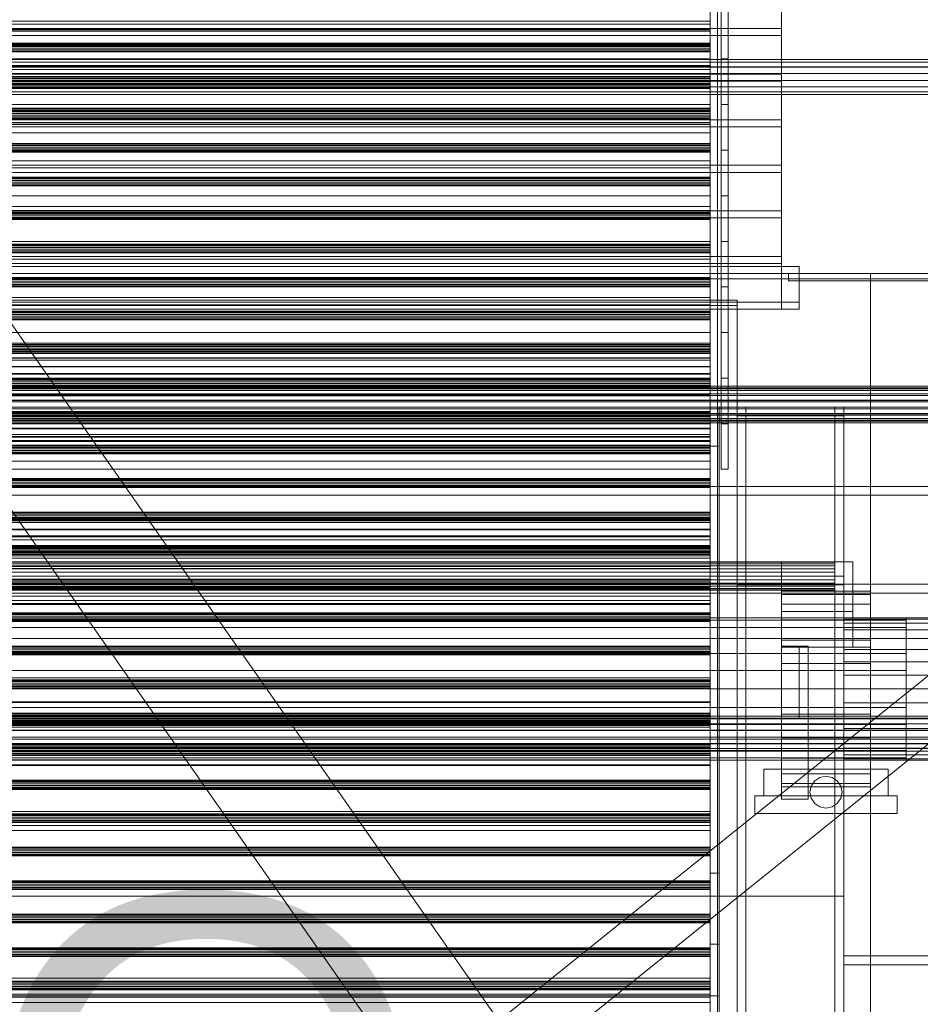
# Model space of a CAD drawing. Header units: millimetres. Extents: x -2233 to 65662, y -50530 to 6847.
# Tile 299 of 656: x 862 to 1368, y -33411 to -32857. Entities that reach past the tile are written whole.
import ezdxf

# ---------------------------------------------------------------- set-up
doc = ezdxf.new("R2010")
doc.units = ezdxf.units.MM
for name, color, linetype, lineweight in [('COTAS_O', 1, 'Continuous', 0), ('frontal_C02', 7, 'Continuous', 0), ('frontal_C03', 7, 'Continuous', 0), ('frontal_C03-dry', 7, 'Continuous', 0), ('frontal_secador', 7, 'Continuous', 0), ('frontal_tolva', 7, 'Continuous', 0)]:
    doc.layers.add(name, color=color, linetype=linetype, lineweight=lineweight)
doc.dimstyles.new('R19_100', dxfattribs={"dimtxt": 250, "dimasz": 150, "dimexe": 150, "dimexo": 80, "dimgap": 100, "dimtad": 1, "dimtih": 1, "dimtoh": 1, "dimdsep": 46, "dimcen": 0.09, "dimadec": 0, "dimazin": 0, "dimtfac": 1, "dimtdec": 4, "dimtofl": 0, "dimtmove": 0, "dimatfit": 3, "dimfxl": 1, "dimtolj": 1, "dimtzin": 0, "dimarcsym": 0})

# ---------------------------------------------------------------- blocks, each defined once
blk = doc.blocks.new('DIM_R32_39')
at = {"layer": 'COTAS_O'}
for p, q in [((-1725, -33700), (-1575, -33655)), ((1725, -33700), (1575, -33655)), ((-1725, -34400), (-1725, -33700)), ((-1725, -33700), (1725, -33700)), ((-1725, -33700), (-1575, -33745)), ((1725, -33700), (1575, -33745)), ((1725, -34400), (1725, -33700))]:
    blk.add_line(p, q, dxfattribs=at)
blk.add_text('3450 O', height=250, dxfattribs=at).set_placement((0, -33600))

msp = doc.modelspace()

# ---------------------------------------------------------------- linework, layer by layer
at = {"layer": 'frontal_C02'}
for p, q in [((2130, -33119.613), (-2130, -33119.613)), ((2130, -33124.613), (-2130, -33124.613)), ((2130, -33174.613), (-2130, -33174.613)), ((2130, -33179.613), (-2130, -33179.613))]:
    msp.add_line(p, q, dxfattribs=at)
at = {"layer": 'frontal_C03'}
for p, q in [((1250, -35045.965), (1250, -32465.157)), ((1254, -32465.157), (1254, -35045.965)), ((1250, -32565.332), (1250, -35146.139)), ((1254, -35146.139), (1254, -32565.332)), ((1250, -32858.065), (-1250, -32858.065)), ((1250, -32858.151), (-1250, -32858.151)), ((1250, -32862.764), (1250, -32858.065)), ((1250, -32858.065), (1250, -32858.151)), ((1250, -32858.151), (1250, -32863.008)), ((1250, -32862.764), (-1250, -32862.764)), ((1250, -32863.008), (-1250, -32863.008)), ((1250, -32871.531), (1250, -32862.764)), ((1250, -32863.008), (1250, -32871.897)), ((1250, -32870.434), (-1250, -32870.434)), ((1250, -32870.82), (-1250, -32870.82)), ((1250, -32871.486), (-1250, -32871.486)), ((1250, -32871.531), (-1250, -32871.531)), ((1250, -32871.897), (-1250, -32871.897)), ((-1250, -32872.419), (1250, -32872.419)), ((1250, -32873.36), (-1250, -32873.36)), ((1250, -32874.293), (-1250, -32874.293)), ((1250, -32874.959), (-1250, -32874.959)), ((1250, -32875.345), (-1250, -32875.345)), ((1250, -32871.486), (1250, -32870.434)), ((1250, -32870.434), (1250, -32870.82)), ((1250, -32870.82), (1250, -32872.419)), ((1250, -32873.36), (1250, -32871.486)), ((1250, -32883.034), (1250, -32871.531)), ((1250, -32871.897), (1250, -32883.465)), ((1250, -32872.419), (1250, -32874.293)), ((1250, -32874.959), (1250, -32873.36)), ((1250, -32874.293), (1250, -32875.345)), ((1250, -32875.345), (1250, -32874.959)), ((1496, -32879.671), (-1496, -32879.671)), ((1496, -32879.698), (-1496, -32879.698)), ((1496, -32881.139), (-1496, -32881.139)), ((1496, -32881.216), (-1496, -32881.216)), ((1496, -32883.879), (-1496, -32883.879)), ((1496, -32883.994), (-1496, -32883.994)), ((1250, -32883.034), (-1250, -32883.034)), ((-1250, -32883.465), (1250, -32883.465)), ((1250, -32895.519), (1250, -32883.034)), ((1250, -32883.465), (1250, -32895.951)), ((1496, -32887.474), (-1496, -32887.474)), ((-1496, -32887.609), (1496, -32887.609)), ((1496, -32891.376), (-1496, -32891.376)), ((1496, -32891.511), (-1496, -32891.511)), ((1250, -32889.268), (-1250, -32889.268)), ((1250, -32889.654), (-1250, -32889.654)), ((1250, -32890.32), (-1250, -32890.32)), ((-1250, -32891.253), (1250, -32891.253)), ((1250, -32892.194), (-1250, -32892.194)), ((1250, -32890.32), (1250, -32889.268)), ((1250, -32889.268), (1250, -32889.654)), ((1250, -32889.654), (1250, -32891.253)), ((1250, -32892.194), (1250, -32890.32)), ((1250, -32891.253), (1250, -32893.127)), ((1250, -32893.792), (1250, -32892.194)), ((1496, -32894.991), (-1496, -32894.991)), ((1496, -32895.105), (-1496, -32895.105)), ((1496, -32897.768), (-1496, -32897.768)), ((1250, -32893.127), (-1250, -32893.127)), ((1250, -32893.792), (-1250, -32893.792)), ((1250, -32894.179), (-1250, -32894.179)), ((1250, -32895.519), (-1250, -32895.519)), ((1250, -32895.951), (-1250, -32895.951)), ((1250, -32893.127), (1250, -32894.179)), ((1250, -32894.179), (1250, -32893.792)), ((1250, -32907.087), (1250, -32895.519)), ((1250, -32895.951), (1250, -32907.453)), ((1496, -32897.845), (-1496, -32897.845)), ((1496, -32899.286), (-1496, -32899.286)), ((1496, -32899.313), (-1496, -32899.313)), ((1250, -32907.087), (-1250, -32907.087)), ((1250, -32907.453), (-1250, -32907.453)), ((1250, -32908.102), (-1250, -32908.102)), ((1250, -32908.488), (-1250, -32908.488)), ((1250, -32915.976), (1250, -32907.087)), ((1250, -32907.453), (1250, -32916.221)), ((1250, -32909.154), (1250, -32908.102)), ((1250, -32908.102), (1250, -32908.488)), ((1250, -32908.488), (1250, -32910.086)), ((1250, -32909.154), (-1250, -32909.154)), ((-1250, -32910.086), (1250, -32910.086)), ((1250, -32911.028), (-1250, -32911.028)), ((1250, -32911.96), (-1250, -32911.96)), ((1250, -32912.626), (-1250, -32912.626)), ((1250, -32913.013), (-1250, -32913.013)), ((1250, -32911.028), (1250, -32909.154)), ((1250, -32910.086), (1250, -32911.96)), ((1250, -32912.626), (1250, -32911.028)), ((1250, -32911.96), (1250, -32913.013)), ((1250, -32913.013), (1250, -32912.626)), ((1250, -32915.976), (-1250, -32915.976)), ((1250, -32916.221), (-1250, -32916.221)), ((1250, -32920.834), (1250, -32915.976)), ((1250, -32916.221), (1250, -32920.92)), ((1250, -32920.834), (-1250, -32920.834)), ((1250, -32920.92), (-1250, -32920.92)), ((1250, -32920.92), (1250, -32920.834)), ((1250, -32926.936), (-1250, -32926.936)), ((1250, -32927.322), (-1250, -32927.322)), ((1250, -32927.988), (-1250, -32927.988)), ((-1250, -32928.92), (1250, -32928.92)), ((1250, -32929.862), (-1250, -32929.862)), ((1250, -32930.794), (-1250, -32930.794)), ((1250, -32927.988), (1250, -32926.936)), ((1250, -32926.936), (1250, -32927.322)), ((1250, -32927.322), (1250, -32928.92)), ((1250, -32929.862), (1250, -32927.988)), ((1250, -32928.92), (1250, -32930.794)), ((1250, -32931.46), (1250, -32929.862)), ((1250, -32930.794), (1250, -32931.846)), ((1250, -32931.46), (-1250, -32931.46)), ((1250, -32931.846), (-1250, -32931.846)), ((1250, -32931.846), (1250, -32931.46)), ((1250, -32945.77), (-1250, -32945.77)), ((1250, -32946.156), (-1250, -32946.156)), ((1250, -32946.822), (-1250, -32946.822)), ((1250, -32946.822), (1250, -32945.77)), ((1250, -32945.77), (1250, -32946.156)), ((1250, -32946.156), (1250, -32947.754)), ((1250, -32948.696), (1250, -32946.822)), ((-1250, -32947.754), (1250, -32947.754)), ((1250, -32948.696), (-1250, -32948.696)), ((1250, -32949.628), (-1250, -32949.628)), ((1250, -32950.294), (-1250, -32950.294)), ((1250, -32950.68), (-1250, -32950.68)), ((1250, -32947.754), (1250, -32949.628)), ((1250, -32950.294), (1250, -32948.696)), ((1250, -32949.628), (1250, -32950.68)), ((1250, -32950.68), (1250, -32950.294)), ((1250, -32964.604), (-1250, -32964.604)), ((1250, -32964.99), (-1250, -32964.99)), ((1250, -32965.656), (-1250, -32965.656)), ((-1250, -32966.588), (1250, -32966.588)), ((1250, -32967.53), (-1250, -32967.53)), ((1250, -32968.462), (-1250, -32968.462)), ((1250, -32969.128), (-1250, -32969.128)), ((1250, -32969.514), (-1250, -32969.514)), ((1250, -32965.656), (1250, -32964.604)), ((1250, -32964.604), (1250, -32964.99)), ((1250, -32964.99), (1250, -32966.588)), ((1250, -32967.53), (1250, -32965.656)), ((1250, -32966.588), (1250, -32968.462)), ((1250, -32969.128), (1250, -32967.53)), ((1250, -32968.462), (1250, -32969.514)), ((1250, -32969.514), (1250, -32969.128)), ((1250, -32983.438), (-1250, -32983.438)), ((1250, -32983.824), (-1250, -32983.824)), ((1250, -32984.49), (-1250, -32984.49)), ((-1250, -32985.422), (1250, -32985.422)), ((1250, -32984.49), (1250, -32983.438)), ((1250, -32983.438), (1250, -32983.824)), ((1250, -32983.824), (1250, -32985.422)), ((1250, -32986.364), (1250, -32984.49)), ((1250, -32985.422), (1250, -32987.296)), ((1250, -32986.364), (-1250, -32986.364)), ((1250, -32987.296), (-1250, -32987.296)), ((1250, -32987.962), (-1250, -32987.962)), ((1250, -32988.348), (-1250, -32988.348)), ((1250, -32987.962), (1250, -32986.364)), ((1250, -32987.296), (1250, -32988.348)), ((1250, -32988.348), (1250, -32987.962)), ((1250, -33002.271), (-1250, -33002.271)), ((1250, -33002.658), (-1250, -33002.658)), ((1250, -33003.324), (1250, -33002.271)), ((1250, -33002.271), (1250, -33002.658)), ((1250, -33002.658), (1250, -33004.256)), ((1250, -33003.324), (-1250, -33003.324)), ((-1250, -33004.256), (1250, -33004.256)), ((1250, -33005.198), (-1250, -33005.198)), ((1250, -33006.13), (-1250, -33006.13)), ((1250, -33006.796), (-1250, -33006.796)), ((1250, -33007.182), (-1250, -33007.182)), ((1250, -33005.198), (1250, -33003.324)), ((1250, -33004.256), (1250, -33006.13)), ((1250, -33006.796), (1250, -33005.198)), ((1250, -33006.13), (1250, -33007.182)), ((1250, -33007.182), (1250, -33006.796)), ((1250, -33021.105), (-1250, -33021.105)), ((1250, -33021.492), (-1250, -33021.492)), ((1250, -33022.157), (-1250, -33022.157)), ((-1250, -33023.09), (1250, -33023.09)), ((1250, -33024.031), (-1250, -33024.031)), ((1250, -33024.964), (-1250, -33024.964)), ((1250, -33022.157), (1250, -33021.105)), ((1250, -33021.105), (1250, -33021.492)), ((1250, -33021.492), (1250, -33023.09)), ((1250, -33024.031), (1250, -33022.157)), ((1250, -33023.09), (1250, -33024.964)), ((1250, -33025.63), (1250, -33024.031)), ((1250, -33024.964), (1250, -33026.016)), ((1250, -33025.63), (-1250, -33025.63)), ((1250, -33026.016), (-1250, -33026.016)), ((1250, -33026.016), (1250, -33025.63)), ((1250, -33039.939), (-1250, -33039.939)), ((1250, -33040.325), (-1250, -33040.325)), ((1250, -33040.991), (-1250, -33040.991)), ((1250, -33040.991), (1250, -33039.939)), ((1250, -33039.939), (1250, -33040.325)), ((1250, -33040.325), (1250, -33041.924)), ((1250, -33042.865), (1250, -33040.991)), ((-1250, -33041.924), (1250, -33041.924)), ((1250, -33042.637), (-1250, -33042.637)), ((1250, -33042.723), (-1250, -33042.723)), ((1250, -33042.865), (-1250, -33042.865)), ((1250, -33043.798), (-1250, -33043.798)), ((1250, -33044.464), (-1250, -33044.464)), ((1250, -33044.85), (-1250, -33044.85)), ((1250, -33041.924), (1250, -33043.798)), ((1250, -33047.336), (1250, -33042.637)), ((1250, -33042.637), (1250, -33042.723)), ((1250, -33042.723), (1250, -33047.58)), ((1250, -33044.464), (1250, -33042.865)), ((1250, -33043.798), (1250, -33044.85)), ((1250, -33044.85), (1250, -33044.464)), ((1250, -33047.336), (-1250, -33047.336)), ((1250, -33047.58), (-1250, -33047.58)), ((1250, -33048.593), (-1250, -33048.593)), ((1250, -33048.66), (-1250, -33048.66)), ((1250, -33052.264), (-1250, -33052.264)), ((1250, -33052.455), (-1250, -33052.455)), ((1250, -33056.103), (1250, -33047.336)), ((1250, -33047.58), (1250, -33056.469)), ((1250, -33052.264), (1250, -33048.593)), ((1250, -33048.593), (1250, -33048.66)), ((1250, -33048.66), (1250, -33052.455)), ((1250, -33059.114), (1250, -33052.264)), ((1250, -33052.455), (1250, -33059.4)), ((1250, -33056.103), (-1250, -33056.103)), ((1250, -33056.469), (-1250, -33056.469)), ((1250, -33067.606), (1250, -33056.103)), ((1250, -33056.469), (1250, -33068.037)), ((1496, -33063.325), (-1496, -33063.325)), ((1496, -33063.351), (-1496, -33063.351)), ((1250, -33058.773), (-1250, -33058.773)), ((1250, -33059.114), (-1250, -33059.114)), ((1250, -33059.159), (-1250, -33059.159)), ((1250, -33059.4), (-1250, -33059.4)), ((1250, -33059.825), (-1250, -33059.825)), ((-1250, -33060.758), (1250, -33060.758)), ((1250, -33061.699), (-1250, -33061.699)), ((1250, -33062.632), (-1250, -33062.632)), ((1250, -33063.297), (-1250, -33063.297)), ((1250, -33063.684), (-1250, -33063.684)), ((1250, -33059.825), (1250, -33058.773)), ((1250, -33058.773), (1250, -33059.159)), ((1250, -33068.1), (1250, -33059.114)), ((1250, -33059.159), (1250, -33060.758)), ((1250, -33059.4), (1250, -33068.437)), ((1250, -33061.699), (1250, -33059.825)), ((1250, -33060.758), (1250, -33062.632)), ((1250, -33063.297), (1250, -33061.699)), ((1250, -33062.632), (1250, -33063.684)), ((1250, -33063.684), (1250, -33063.297)), ((1496, -33064.243), (-1496, -33064.243)), ((1496, -33064.27), (-1496, -33064.27)), ((1496, -33064.793), (-1496, -33064.793)), ((1496, -33064.869), (-1496, -33064.869)), ((1496, -33065.712), (-1496, -33065.712)), ((1496, -33065.788), (-1496, -33065.788)), ((1496, -33067.533), (-1496, -33067.533)), ((1496, -33067.647), (-1496, -33067.647)), ((1496, -33068.452), (-1496, -33068.452)), ((1496, -33068.566), (-1496, -33068.566)), ((1250, -33067.606), (-1250, -33067.606)), ((-1250, -33068.037), (1250, -33068.037)), ((1250, -33068.1), (-1250, -33068.1)), ((-1250, -33068.437), (1250, -33068.437)), ((1250, -33080.091), (1250, -33067.606)), ((1250, -33068.037), (1250, -33080.523)), ((1250, -33077.854), (1250, -33068.1)), ((1250, -33068.437), (1250, -33078.191)), ((1496, -33071.127), (-1496, -33071.127)), ((-1496, -33071.262), (1496, -33071.262)), ((1496, -33072.046), (-1496, -33072.046)), ((-1496, -33072.181), (1496, -33072.181)), ((1496, -33075.029), (-1496, -33075.029)), ((1496, -33075.164), (-1496, -33075.164)), ((1496, -33075.948), (-1496, -33075.948)), ((1496, -33076.083), (-1496, -33076.083)), ((1496, -33078.644), (-1496, -33078.644)), ((1496, -33078.758), (-1496, -33078.758)), ((1496, -33079.563), (-1496, -33079.563)), ((1496, -33079.677), (-1496, -33079.677)), ((1250, -33077.607), (-1250, -33077.607)), ((1250, -33077.854), (-1250, -33077.854)), ((1250, -33077.993), (-1250, -33077.993)), ((1250, -33078.191), (-1250, -33078.191)), ((1250, -33078.659), (-1250, -33078.659)), ((-1250, -33079.591), (1250, -33079.591)), ((1250, -33080.091), (-1250, -33080.091)), ((1250, -33078.659), (1250, -33077.607)), ((1250, -33077.607), (1250, -33077.993)), ((1250, -33086.892), (1250, -33077.854)), ((1250, -33077.993), (1250, -33079.591)), ((1250, -33078.191), (1250, -33087.178)), ((1250, -33080.533), (1250, -33078.659)), ((1250, -33079.591), (1250, -33081.465)), ((1250, -33091.659), (1250, -33080.091)), ((1496, -33081.422), (-1496, -33081.422)), ((1496, -33081.498), (-1496, -33081.498)), ((1496, -33082.341), (-1496, -33082.341)), ((1496, -33082.417), (-1496, -33082.417)), ((1496, -33082.94), (-1496, -33082.94)), ((1496, -33082.967), (-1496, -33082.967)), ((1496, -33083.858), (-1496, -33083.858)), ((1496, -33083.885), (-1496, -33083.885)), ((1250, -33080.523), (-1250, -33080.523)), ((1250, -33080.533), (-1250, -33080.533)), ((1250, -33081.465), (-1250, -33081.465)), ((1250, -33082.131), (-1250, -33082.131)), ((1250, -33082.518), (-1250, -33082.518)), ((1250, -33080.523), (1250, -33092.025)), ((1250, -33082.131), (1250, -33080.533)), ((1250, -33081.465), (1250, -33082.518)), ((1250, -33082.518), (1250, -33082.131)), ((1250, -33086.892), (-1250, -33086.892)), ((1250, -33087.178), (-1250, -33087.178)), ((1250, -33093.836), (1250, -33086.892)), ((1250, -33087.178), (1250, -33094.027)), ((1250, -33091.659), (-1250, -33091.659)), ((1250, -33092.025), (-1250, -33092.025)), ((1250, -33093.836), (-1250, -33093.836)), ((1250, -33094.027), (-1250, -33094.027)), ((1250, -33096.441), (-1250, -33096.441)), ((1250, -33096.827), (-1250, -33096.827)), ((1250, -33100.548), (1250, -33091.659)), ((1250, -33092.025), (1250, -33100.793)), ((1250, -33097.631), (1250, -33093.836)), ((1250, -33094.027), (1250, -33097.698)), ((1250, -33097.493), (1250, -33096.441)), ((1250, -33096.441), (1250, -33096.827)), ((1250, -33096.827), (1250, -33098.425)), ((1250, -33097.493), (-1250, -33097.493)), ((1250, -33097.631), (-1250, -33097.631)), ((1250, -33097.698), (-1250, -33097.698)), ((-1250, -33098.425), (1250, -33098.425)), ((1250, -33099.367), (-1250, -33099.367)), ((1250, -33100.299), (-1250, -33100.299)), ((1250, -33100.548), (-1250, -33100.548)), ((1250, -33100.793), (-1250, -33100.793)), ((1250, -33100.965), (-1250, -33100.965)), ((1250, -33101.351), (-1250, -33101.351)), ((1250, -33099.367), (1250, -33097.493)), ((1250, -33097.698), (1250, -33097.631)), ((1250, -33098.425), (1250, -33100.299)), ((1250, -33100.965), (1250, -33099.367)), ((1250, -33100.299), (1250, -33101.351)), ((1250, -33105.406), (1250, -33100.548)), ((1250, -33100.793), (1250, -33105.492)), ((1250, -33101.351), (1250, -33100.965)), ((1250, -33105.406), (-1250, -33105.406)), ((1250, -33105.492), (-1250, -33105.492)), ((1250, -33105.492), (1250, -33105.406)), ((1250, -33115.275), (-1250, -33115.275)), ((1250, -33115.661), (-1250, -33115.661)), ((1250, -33116.327), (-1250, -33116.327)), ((-1250, -33117.259), (1250, -33117.259)), ((1250, -33118.201), (-1250, -33118.201)), ((1250, -33119.133), (-1250, -33119.133)), ((1250, -33116.327), (1250, -33115.275)), ((1250, -33115.275), (1250, -33115.661)), ((1250, -33115.661), (1250, -33117.259)), ((1250, -33118.201), (1250, -33116.327)), ((1250, -33117.259), (1250, -33119.133)), ((1250, -33119.799), (1250, -33118.201)), ((1250, -33119.133), (1250, -33120.185)), ((1250, -33119.799), (-1250, -33119.799)), ((1250, -33120.185), (-1250, -33120.185)), ((1250, -33120.185), (1250, -33119.799)), ((1250, -33134.109), (-1250, -33134.109)), ((1250, -33134.495), (-1250, -33134.495)), ((1250, -33135.161), (-1250, -33135.161)), ((1250, -33135.161), (1250, -33134.109)), ((1250, -33134.109), (1250, -33134.495)), ((1250, -33134.495), (1250, -33136.093)), ((1250, -33137.035), (1250, -33135.161)), ((-1250, -33136.093), (1250, -33136.093)), ((1250, -33137.035), (-1250, -33137.035)), ((1250, -33137.967), (-1250, -33137.967)), ((1250, -33138.633), (-1250, -33138.633)), ((1250, -33139.019), (-1250, -33139.019)), ((1250, -33136.093), (1250, -33137.967)), ((1250, -33138.633), (1250, -33137.035)), ((1250, -33137.967), (1250, -33139.019)), ((1250, -33139.019), (1250, -33138.633)), ((1250, -33152.943), (-1250, -33152.943)), ((1250, -33153.329), (-1250, -33153.329)), ((1250, -33153.995), (-1250, -33153.995)), ((-1250, -33154.927), (1250, -33154.927)), ((1250, -33155.869), (-1250, -33155.869)), ((1250, -33156.801), (-1250, -33156.801)), ((1250, -33157.467), (-1250, -33157.467)), ((1250, -33157.853), (-1250, -33157.853)), ((1250, -33153.995), (1250, -33152.943)), ((1250, -33152.943), (1250, -33153.329)), ((1250, -33153.329), (1250, -33154.927)), ((1250, -33155.869), (1250, -33153.995)), ((1250, -33154.927), (1250, -33156.801)), ((1250, -33157.467), (1250, -33155.869)), ((1250, -33156.801), (1250, -33157.853)), ((1250, -33157.853), (1250, -33157.467)), ((1250, -33171.776), (-1250, -33171.776)), ((1250, -33172.163), (-1250, -33172.163)), ((1250, -33172.828), (-1250, -33172.828)), ((-1250, -33173.761), (1250, -33173.761)), ((1250, -33172.828), (1250, -33171.776)), ((1250, -33171.776), (1250, -33172.163)), ((1250, -33172.163), (1250, -33173.761)), ((1250, -33174.703), (1250, -33172.828)), ((1250, -33173.761), (1250, -33175.635)), ((1250, -33174.703), (-1250, -33174.703)), ((1250, -33175.635), (-1250, -33175.635)), ((1250, -33176.301), (-1250, -33176.301)), ((1250, -33176.687), (-1250, -33176.687)), ((1250, -33176.301), (1250, -33174.703)), ((1250, -33175.635), (1250, -33176.687)), ((1250, -33176.687), (1250, -33176.301)), ((1250, -33190.61), (-1250, -33190.61)), ((1250, -33190.996), (-1250, -33190.996)), ((1250, -33191.662), (1250, -33190.61)), ((1250, -33190.61), (1250, -33190.996)), ((1250, -33190.996), (1250, -33192.595)), ((1250, -33191.662), (-1250, -33191.662)), ((-1250, -33192.595), (1250, -33192.595)), ((1250, -33193.536), (-1250, -33193.536)), ((1250, -33194.469), (-1250, -33194.469)), ((1250, -33195.135), (-1250, -33195.135)), ((1250, -33195.521), (-1250, -33195.521)), ((1250, -33193.536), (1250, -33191.662)), ((1250, -33192.595), (1250, -33194.469)), ((1250, -33195.135), (1250, -33193.536)), ((1250, -33194.469), (1250, -33195.521)), ((1250, -33195.521), (1250, -33195.135)), ((-1424.399, -35474.583), (1405.601, -33199.271)), ((1250, -33209.444), (-1250, -33209.444)), ((1250, -33209.83), (-1250, -33209.83)), ((1250, -33210.496), (-1250, -33210.496)), ((-1250, -33211.429), (1250, -33211.429)), ((1250, -33212.37), (-1250, -33212.37)), ((1250, -33210.496), (1250, -33209.444)), ((1250, -33209.444), (1250, -33209.83)), ((1250, -33209.83), (1250, -33211.429)), ((1250, -33212.37), (1250, -33210.496)), ((1250, -33211.429), (1250, -33213.303)), ((1250, -33213.969), (1250, -33212.37)), ((1250, -33213.303), (-1250, -33213.303)), ((1250, -33213.969), (-1250, -33213.969)), ((1250, -33214.355), (-1250, -33214.355)), ((1250, -33213.303), (1250, -33214.355)), ((1250, -33214.355), (1250, -33213.969)), ((-1405.601, -35497.963), (1424.399, -33222.651)), ((1250, -33227.209), (-1250, -33227.209)), ((1250, -33227.295), (-1250, -33227.295)), ((1250, -33228.278), (-1250, -33228.278)), ((1250, -33228.664), (-1250, -33228.664)), ((1250, -33229.33), (-1250, -33229.33)), ((1250, -33231.908), (1250, -33227.209)), ((1250, -33227.209), (1250, -33227.295)), ((1250, -33227.295), (1250, -33232.152)), ((1250, -33229.33), (1250, -33228.278)), ((1250, -33228.278), (1250, -33228.664)), ((1250, -33228.664), (1250, -33230.262)), ((1250, -33231.204), (1250, -33229.33)), ((-1250, -33230.262), (1250, -33230.262)), ((1250, -33231.204), (-1250, -33231.204)), ((1250, -33231.908), (-1250, -33231.908)), ((1250, -33232.137), (-1250, -33232.137)), ((1250, -33232.152), (-1250, -33232.152)), ((1250, -33232.802), (-1250, -33232.802)), ((1250, -33233.189), (-1250, -33233.189)), ((1250, -33230.262), (1250, -33232.137)), ((1250, -33232.802), (1250, -33231.204)), ((1250, -33240.675), (1250, -33231.908)), ((1250, -33232.137), (1250, -33233.189)), ((1250, -33232.152), (1250, -33241.042)), ((1250, -33233.189), (1250, -33232.802)), ((1250, -33240.675), (-1250, -33240.675)), ((1250, -33252.178), (1250, -33240.675)), ((1250, -33241.042), (-1250, -33241.042)), ((1250, -33241.042), (1250, -33252.61)), ((1496, -33248.815), (-1496, -33248.815)), ((1496, -33248.842), (-1496, -33248.842)), ((1496, -33250.284), (-1496, -33250.284)), ((1496, -33250.36), (-1496, -33250.36)), ((1250, -33247.112), (-1250, -33247.112)), ((1250, -33247.498), (-1250, -33247.498)), ((1250, -33248.164), (-1250, -33248.164)), ((-1250, -33249.096), (1250, -33249.096)), ((1250, -33250.038), (-1250, -33250.038)), ((1250, -33250.97), (-1250, -33250.97)), ((1250, -33251.636), (-1250, -33251.636)), ((1250, -33248.164), (1250, -33247.112)), ((1250, -33247.112), (1250, -33247.498)), ((1250, -33247.498), (1250, -33249.096)), ((1250, -33250.038), (1250, -33248.164)), ((1250, -33249.096), (1250, -33250.97)), ((1250, -33251.636), (1250, -33250.038)), ((1250, -33250.97), (1250, -33252.022)), ((1250, -33252.022), (1250, -33251.636)), ((1496, -33253.024), (-1496, -33253.024)), ((1496, -33253.138), (-1496, -33253.138)), ((1496, -33256.618), (-1496, -33256.618)), ((-1496, -33256.753), (1496, -33256.753)), ((1250, -33252.022), (-1250, -33252.022)), ((1250, -33252.178), (-1250, -33252.178)), ((-1250, -33252.61), (1250, -33252.61)), ((1250, -33264.663), (1250, -33252.178)), ((1250, -33252.61), (1250, -33265.095)), ((1496, -33260.52), (-1496, -33260.52)), ((1496, -33260.655), (-1496, -33260.655)), ((1496, -33264.135), (-1496, -33264.135)), ((1496, -33264.249), (-1496, -33264.249)), ((1496, -33266.913), (-1496, -33266.913)), ((1496, -33266.989), (-1496, -33266.989)), ((1496, -33268.431), (-1496, -33268.431)), ((1496, -33268.457), (-1496, -33268.457)), ((1250, -33264.663), (-1250, -33264.663)), ((1250, -33265.095), (-1250, -33265.095)), ((1250, -33265.946), (-1250, -33265.946)), ((1250, -33266.332), (-1250, -33266.332)), ((1250, -33266.998), (-1250, -33266.998)), ((-1250, -33267.93), (1250, -33267.93)), ((1250, -33276.231), (1250, -33264.663)), ((1250, -33265.095), (1250, -33276.597)), ((1250, -33266.998), (1250, -33265.946)), ((1250, -33265.946), (1250, -33266.332)), ((1250, -33266.332), (1250, -33267.93)), ((1250, -33268.872), (1250, -33266.998)), ((1250, -33267.93), (1250, -33269.804)), ((1250, -33268.872), (-1250, -33268.872)), ((1250, -33269.804), (-1250, -33269.804)), ((1250, -33270.47), (-1250, -33270.47)), ((1250, -33270.856), (-1250, -33270.856)), ((1250, -33270.47), (1250, -33268.872)), ((1250, -33269.804), (1250, -33270.856)), ((1250, -33270.856), (1250, -33270.47)), ((1250, -33276.231), (-1250, -33276.231)), ((1250, -33276.597), (-1250, -33276.597)), ((1250, -33285.12), (1250, -33276.231)), ((1250, -33276.597), (1250, -33285.365)), ((1250, -33284.78), (-1250, -33284.78)), ((1250, -33285.12), (-1250, -33285.12)), ((1250, -33285.166), (-1250, -33285.166)), ((1250, -33285.832), (1250, -33284.78)), ((1250, -33284.78), (1250, -33285.166)), ((1250, -33289.978), (1250, -33285.12)), ((1250, -33285.166), (1250, -33286.764)), ((1250, -33285.365), (-1250, -33285.365)), ((1250, -33285.832), (-1250, -33285.832)), ((-1250, -33286.764), (1250, -33286.764)), ((1250, -33287.706), (-1250, -33287.706)), ((1250, -33288.638), (-1250, -33288.638)), ((1250, -33289.304), (-1250, -33289.304)), ((1250, -33289.69), (-1250, -33289.69)), ((1250, -33289.978), (-1250, -33289.978)), ((1250, -33290.064), (-1250, -33290.064)), ((1250, -33285.365), (1250, -33290.064)), ((1250, -33287.706), (1250, -33285.832)), ((1250, -33286.764), (1250, -33288.638)), ((1250, -33289.304), (1250, -33287.706)), ((1250, -33288.638), (1250, -33289.69)), ((1250, -33289.69), (1250, -33289.304)), ((1250, -33290.064), (1250, -33289.978)), ((1250, -33303.614), (-1250, -33303.614)), ((1250, -33304), (-1250, -33304)), ((1250, -33304.666), (-1250, -33304.666)), ((-1250, -33305.598), (1250, -33305.598)), ((1250, -33306.54), (-1250, -33306.54)), ((1250, -33304.666), (1250, -33303.614)), ((1250, -33303.614), (1250, -33304)), ((1250, -33304), (1250, -33305.598)), ((1250, -33306.54), (1250, -33304.666)), ((1250, -33305.598), (1250, -33307.472)), ((1250, -33308.138), (1250, -33306.54)), ((1250, -33307.472), (-1250, -33307.472)), ((1250, -33308.138), (-1250, -33308.138)), ((1250, -33308.524), (-1250, -33308.524)), ((1250, -33307.472), (1250, -33308.524)), ((1250, -33308.524), (1250, -33308.138)), ((1250, -33322.448), (-1250, -33322.448)), ((1250, -33322.834), (-1250, -33322.834)), ((1250, -33323.5), (-1250, -33323.5)), ((1250, -33323.5), (1250, -33322.448)), ((1250, -33322.448), (1250, -33322.834)), ((1250, -33322.834), (1250, -33324.432)), ((1250, -33325.374), (1250, -33323.5)), ((-1250, -33324.432), (1250, -33324.432)), ((1250, -33325.374), (-1250, -33325.374)), ((1250, -33326.306), (-1250, -33326.306)), ((1250, -33326.972), (-1250, -33326.972)), ((1250, -33327.358), (-1250, -33327.358)), ((1250, -33324.432), (1250, -33326.306)), ((1250, -33326.972), (1250, -33325.374)), ((1250, -33326.306), (1250, -33327.358)), ((1250, -33327.358), (1250, -33326.972)), ((1250, -33341.281), (-1250, -33341.281)), ((1250, -33341.668), (-1250, -33341.668)), ((1250, -33342.333), (-1250, -33342.333)), ((-1250, -33343.266), (1250, -33343.266)), ((1250, -33344.207), (-1250, -33344.207)), ((1250, -33345.14), (-1250, -33345.14)), ((1250, -33345.806), (-1250, -33345.806)), ((1250, -33342.333), (1250, -33341.281)), ((1250, -33341.281), (1250, -33341.668)), ((1250, -33341.668), (1250, -33343.266)), ((1250, -33344.207), (1250, -33342.333)), ((1250, -33343.266), (1250, -33345.14)), ((1250, -33345.806), (1250, -33344.207)), ((1250, -33345.14), (1250, -33346.192)), ((1250, -33346.192), (1250, -33345.806)), ((1250, -33346.192), (-1250, -33346.192)), ((1250, -33360.115), (-1250, -33360.115)), ((1250, -33360.501), (-1250, -33360.501)), ((1250, -33361.167), (-1250, -33361.167)), ((-1250, -33362.1), (1250, -33362.1)), ((1250, -33361.167), (1250, -33360.115)), ((1250, -33360.115), (1250, -33360.501)), ((1250, -33360.501), (1250, -33362.1)), ((1250, -33363.041), (1250, -33361.167)), ((1250, -33362.1), (1250, -33363.974)), ((1250, -33363.041), (-1250, -33363.041)), ((1250, -33363.974), (-1250, -33363.974)), ((1250, -33364.64), (-1250, -33364.64)), ((1250, -33365.026), (-1250, -33365.026)), ((1250, -33364.64), (1250, -33363.041)), ((1250, -33363.974), (1250, -33365.026)), ((1250, -33365.026), (1250, -33364.64)), ((1250, -33378.949), (-1250, -33378.949)), ((1250, -33380.001), (1250, -33378.949)), ((1250, -33378.949), (1250, -33379.335)), ((1250, -33379.335), (-1250, -33379.335)), ((1250, -33380.001), (-1250, -33380.001)), ((-1250, -33380.934), (1250, -33380.934)), ((1250, -33381.875), (-1250, -33381.875)), ((1250, -33382.808), (-1250, -33382.808)), ((1250, -33383.473), (-1250, -33383.473)), ((1250, -33383.86), (-1250, -33383.86)), ((1250, -33379.335), (1250, -33380.934)), ((1250, -33381.875), (1250, -33380.001)), ((1250, -33380.934), (1250, -33382.808)), ((1250, -33383.473), (1250, -33381.875)), ((1250, -33382.808), (1250, -33383.86)), ((1250, -33383.86), (1250, -33383.473)), ((1250, -33397.783), (-1250, -33397.783)), ((1250, -33398.169), (-1250, -33398.169)), ((1250, -33398.835), (-1250, -33398.835)), ((-1250, -33399.767), (1250, -33399.767)), ((1250, -33400.709), (-1250, -33400.709)), ((1250, -33398.835), (1250, -33397.783)), ((1250, -33397.783), (1250, -33398.169)), ((1250, -33398.169), (1250, -33399.767)), ((1250, -33400.709), (1250, -33398.835)), ((1250, -33399.767), (1250, -33401.641)), ((1250, -33402.307), (1250, -33400.709)), ((1250, -33401.641), (-1250, -33401.641)), ((1250, -33402.307), (-1250, -33402.307)), ((1250, -33402.694), (-1250, -33402.694)), ((1250, -33401.641), (1250, -33402.694)), ((1250, -33402.694), (1250, -33402.307))]:
    msp.add_line(p, q, dxfattribs=at)
at = {"layer": 'frontal_C03-dry'}
for p, q in [((1256, -32879.375), (1256, -32785.375)), ((1260, -32785.375), (1260, -32879.375)), ((1256, -32905), (1256, -32811)), ((1260, -32811), (1260, -32905)), ((1250, -32834.125), (1250, -32859.75)), ((1256, -32930.625), (1256, -32836.625)), ((1256, -32862.25), (1256, -32836.625)), ((1260, -32836.625), (1260, -32930.625)), ((1260, -32836.625), (1260, -32862.25)), ((1290, -32836.625), (1290, -32862.25)), ((1250, -32838.125), (1250, -32863.75)), ((1290, -32866.25), (1290, -32840.625)), ((1250, -32859.75), (1250, -32853.75)), ((1250, -32879.375), (1250, -32853.75)), ((1256, -32853.75), (1256, -32879.375)), ((1260, -32879.375), (1260, -32853.75)), ((1290, -32862.25), (-1290, -32862.25)), ((1250, -32859.75), (-1250, -32859.75)), ((1250, -32863.75), (-1250, -32863.75)), ((1250, -32863.75), (1250, -32859.75)), ((1250, -32859.75), (1250, -32885.375)), ((1250, -32863.75), (1250, -32889.375)), ((1256, -32956.25), (1256, -32862.25)), ((1260, -32862.25), (1256, -32862.25)), ((1256, -32887.875), (1256, -32862.25)), ((1260, -32862.25), (1260, -32956.25)), ((1260, -32862.25), (1260, -32887.875)), ((1290, -32862.25), (1290, -32866.25)), ((1290, -32862.25), (1290, -32887.875)), ((-1290, -32866.25), (1290, -32866.25)), ((1290, -32891.875), (1290, -32866.25)), ((-1250, -32879.375), (1250, -32879.375)), ((1250, -32885.375), (1250, -32879.375)), ((1250, -32905), (1250, -32879.375)), ((1260, -32879.375), (1256, -32879.375)), ((1256, -32879.375), (1256, -32905)), ((1260, -32905), (1260, -32879.375)), ((1250, -32885.375), (-1250, -32885.375)), ((1250, -32889.375), (1250, -32885.375)), ((1250, -32885.375), (1250, -32911)), ((1290, -32887.875), (-1290, -32887.875)), ((-1290, -32891.875), (1290, -32891.875)), ((1250, -32889.375), (-1250, -32889.375)), ((1250, -32889.375), (1250, -32915)), ((1256, -32981.875), (1256, -32887.875)), ((1260, -32887.875), (1256, -32887.875)), ((1256, -32913.5), (1256, -32887.875)), ((1260, -32887.875), (1260, -32981.875)), ((1260, -32887.875), (1260, -32913.5)), ((1290, -32887.875), (1290, -32891.875)), ((1290, -32887.875), (1290, -32913.5)), ((1290, -32917.5), (1290, -32891.875)), ((-1250, -32905), (1250, -32905)), ((1250, -32911), (1250, -32905)), ((1250, -32930.625), (1250, -32905)), ((1260, -32905), (1256, -32905)), ((1256, -32905), (1256, -32930.625)), ((1260, -32930.625), (1260, -32905)), ((1290, -32913.5), (-1290, -32913.5)), ((1250, -32911), (-1250, -32911)), ((1250, -32915), (1250, -32911)), ((1250, -32911), (1250, -32936.625)), ((1256, -33007.5), (1256, -32913.5)), ((1260, -32913.5), (1256, -32913.5)), ((1256, -32939.125), (1256, -32913.5)), ((1260, -32913.5), (1260, -33007.5)), ((1260, -32913.5), (1260, -32939.125)), ((1290, -32913.5), (1290, -32917.5)), ((1290, -32913.5), (1290, -32939.125)), ((-1290, -32917.5), (1290, -32917.5)), ((1250, -32915), (-1250, -32915)), ((1250, -32915), (1250, -32940.625)), ((1290, -32943.125), (1290, -32917.5)), ((-1250, -32930.625), (1250, -32930.625)), ((1250, -32936.625), (1250, -32930.625)), ((1250, -32956.25), (1250, -32930.625)), ((1260, -32930.625), (1256, -32930.625)), ((1256, -32930.625), (1256, -32956.25)), ((1260, -32956.25), (1260, -32930.625)), ((1290, -32939.125), (-1290, -32939.125)), ((1250, -32936.625), (-1250, -32936.625)), ((1250, -32940.625), (-1250, -32940.625)), ((1250, -32940.625), (1250, -32936.625)), ((1250, -32936.625), (1250, -32962.25)), ((1250, -32940.625), (1250, -32966.25)), ((1256, -33033.125), (1256, -32939.125)), ((1260, -32939.125), (1256, -32939.125)), ((1256, -32964.75), (1256, -32939.125)), ((1260, -32939.125), (1260, -33033.125)), ((1260, -32939.125), (1260, -32964.75)), ((1290, -32939.125), (1290, -32943.125)), ((1290, -32939.125), (1290, -32964.75)), ((-1290, -32943.125), (1290, -32943.125)), ((1290, -32968.75), (1290, -32943.125)), ((-1250, -32956.25), (1250, -32956.25)), ((1250, -32962.25), (1250, -32956.25)), ((1250, -32981.875), (1250, -32956.25)), ((1260, -32956.25), (1256, -32956.25)), ((1256, -32956.25), (1256, -32981.875)), ((1260, -32981.875), (1260, -32956.25)), ((1250, -32962.25), (-1250, -32962.25)), ((1250, -32966.25), (1250, -32962.25)), ((1250, -32962.25), (1250, -32987.875)), ((1290, -32964.75), (-1290, -32964.75)), ((-1290, -32968.75), (1290, -32968.75)), ((1250, -32966.25), (-1250, -32966.25)), ((1250, -32966.25), (1250, -32991.875)), ((1256, -33058.75), (1256, -32964.75)), ((1260, -32964.75), (1256, -32964.75)), ((1256, -32990.375), (1256, -32964.75)), ((1260, -32964.75), (1260, -33058.75)), ((1260, -32964.75), (1260, -32990.375)), ((1290, -32964.75), (1290, -32968.75)), ((1290, -32964.75), (1290, -32990.375)), ((1290, -32994.375), (1290, -32968.75)), ((-1250, -32981.875), (1250, -32981.875)), ((1250, -32987.875), (1250, -32981.875)), ((1250, -33007.5), (1250, -32981.875)), ((1260, -32981.875), (1256, -32981.875)), ((1256, -32981.875), (1256, -33007.5)), ((1260, -33007.5), (1260, -32981.875)), ((1290, -32990.375), (-1290, -32990.375)), ((1250, -32987.875), (-1250, -32987.875)), ((1250, -32991.875), (-1250, -32991.875)), ((1250, -32991.875), (1250, -32987.875)), ((1250, -32987.875), (1250, -33013.5)), ((1250, -32991.875), (1250, -33017.5)), ((1256, -33084.375), (1256, -32990.375)), ((1260, -32990.375), (1256, -32990.375)), ((1256, -33016), (1256, -32990.375)), ((1260, -32990.375), (1260, -33084.375)), ((1260, -32990.375), (1260, -33016)), ((1290, -32990.375), (1290, -32994.375)), ((1290, -32990.375), (1290, -33016)), ((-1290, -32994.375), (1290, -32994.375)), ((1290, -33020), (1290, -32994.375)), ((-1250, -33007.5), (1250, -33007.5)), ((1250, -33013.5), (1250, -33007.5)), ((1250, -33033.125), (1250, -33007.5)), ((1260, -33007.5), (1256, -33007.5)), ((1256, -33007.5), (1256, -33033.125)), ((1260, -33033.125), (1260, -33007.5)), ((1250, -33013.5), (-1250, -33013.5)), ((1250, -33017.5), (1250, -33013.5)), ((1250, -33013.5), (1250, -33039.125)), ((1290, -33016), (-1290, -33016)), ((1250, -33017.5), (-1250, -33017.5)), ((1250, -33017.5), (1250, -33043.125)), ((1256, -33110), (1256, -33016)), ((1260, -33016), (1256, -33016)), ((1260, -33016), (1260, -33110)), ((1290, -33016), (1290, -33020)), ((-1290, -33020), (1290, -33020)), ((-1250, -33033.125), (1250, -33033.125)), ((1250, -33039.125), (1250, -33033.125)), ((1250, -33058.75), (1250, -33033.125)), ((1260, -33033.125), (1256, -33033.125)), ((1256, -33033.125), (1256, -33058.75)), ((1260, -33058.75), (1260, -33033.125)), ((1250, -33039.125), (-1250, -33039.125)), ((1250, -33043.125), (1250, -33039.125)), ((1250, -33039.125), (1250, -33064.75)), ((1250, -33043.125), (-1250, -33043.125)), ((1250, -33043.125), (1250, -33068.75)), ((-1250, -33058.75), (1250, -33058.75)), ((1250, -33064.75), (1250, -33058.75)), ((1250, -33084.375), (1250, -33058.75)), ((1260, -33058.75), (1256, -33058.75)), ((1256, -33058.75), (1256, -33084.375)), ((1260, -33084.375), (1260, -33058.75)), ((1250, -33064.75), (-1250, -33064.75)), ((1250, -33068.75), (-1250, -33068.75)), ((1250, -33068.75), (1250, -33064.75)), ((1250, -33064.75), (1250, -33090.375)), ((1250, -33068.75), (1250, -33094.375)), ((-1250, -33084.375), (1250, -33084.375)), ((1250, -33090.375), (1250, -33084.375)), ((1250, -33110), (1250, -33084.375)), ((1260, -33084.375), (1256, -33084.375)), ((1256, -33084.375), (1256, -33110)), ((1260, -33110), (1260, -33084.375)), ((1250, -33090.375), (-1250, -33090.375)), ((1250, -33094.375), (1250, -33090.375)), ((1250, -33090.375), (1250, -33116)), ((1250, -33094.375), (-1250, -33094.375)), ((1250, -33094.375), (1250, -33120)), ((-1250, -33110), (1250, -33110)), ((1250, -33116), (1250, -33110)), ((1260, -33110), (1256, -33110)), ((1250, -33116), (-1250, -33116)), ((1250, -33120), (1250, -33116)), ((1250, -33120), (-1250, -33120))]:
    msp.add_line(p, q, dxfattribs=at)
at = {"layer": 'frontal_secador'}
for p, q in [((1300, -32996), (-1300, -32996)), ((1300, -33016), (1300, -32996)), ((1300, -32996), (1300, -33000)), ((-1400, -33000), (1400, -33000)), ((-1380, -33000), (1380, -33000)), ((-1300, -33000), (1300, -33000)), ((1250, -33000), (1400, -33000)), ((1250, -33250), (1250, -33000)), ((1294, -33000), (1400, -33000)), ((1294, -33004), (1294, -33000)), ((1300, -33000), (1300, -33020)), ((1340, -33000), (1400, -33000)), ((1340, -36000), (1340, -33000)), ((-1380, -33003), (1380, -33003)), ((1294, -33004), (1400, -33004)), ((-1300, -33016), (1300, -33016)), ((-1265, -33015), (1265, -33015)), ((-1265, -33018), (1265, -33018)), ((1265, -33018), (1265, -33015)), ((1265, -33072), (1265, -33018)), ((1300, -33016), (1300, -33020)), ((1300, -33020), (-1300, -33020)), ((-1265, -33072), (1265, -33072)), ((1265, -33075), (1265, -33072)), ((-1400, -33075), (1400, -33075)), ((-1265, -33075), (1265, -33075)), ((1250, -33075), (1255, -33075)), ((1250, -33350), (1250, -33075)), ((1255, -33350), (1255, -33075)), ((1255, -33075), (1320, -33075)), ((1265, -33075), (1270, -33075)), ((1265, -35980), (1265, -33075)), ((1265, -33075), (1325, -33075)), ((1265, -33080), (1265, -33075)), ((1265, -33080), (1325, -33080)), ((1265, -33080), (1270, -33080)), ((1265, -33170), (1265, -33080)), ((1270, -35980), (1270, -33075)), ((1270, -33075), (1320, -33075)), ((1270, -33170), (1270, -33080)), ((1320, -33075), (1325, -33075)), ((1320, -35980), (1320, -33075)), ((1320, -33350), (1320, -33075)), ((1320, -33080), (1325, -33080)), ((1320, -33170), (1320, -33080)), ((1325, -33075), (1400, -33075)), ((1325, -36000), (1325, -33075)), ((1325, -34600), (1325, -33075)), ((1325, -35980), (1325, -33075)), ((1325, -33080), (1325, -33075)), ((1325, -33350), (1325, -33075)), ((1325, -33170), (1325, -33080)), ((1250, -33337), (1250, -33097)), ((1250, -33097), (1250, -33166)), ((1250, -33097), (1255, -33097)), ((1255, -33097), (1255, -33337)), ((1255, -33166), (1255, -33097)), ((1250, -33137.611), (-1250, -33137.611)), ((1250, -33139.918), (-1250, -33139.918)), ((1250, -33139.918), (1250, -33137.611)), ((1250, -33143.65), (1250, -33139.918)), ((-1250, -33143.65), (1250, -33143.65)), ((1250, -33144), (-1250, -33144)), ((1250, -33147.382), (1250, -33143.65)), ((1250, -33156), (1250, -33144)), ((1250, -33144), (1250, -33148)), ((1250, -33147.382), (-1250, -33147.382)), ((-1250, -33148), (1250, -33148)), ((1250, -33149.689), (-1250, -33149.689)), ((1250, -33147.382), (1250, -33149.689)), ((1250, -33148), (1250, -33160)), ((1250, -33154), (-1250, -33154)), ((1250, -33154.545), (-1250, -33154.545)), ((1250, -33156), (-1250, -33156)), ((1250, -33156.144), (-1250, -33156.144)), ((1250, -33156.709), (-1250, -33156.709)), ((1250, -33156.709), (1250, -33154)), ((1250, -33154.545), (1250, -33154)), ((1250, -33156.144), (1250, -33154.545)), ((1250, -33396), (1250, -33156)), ((1250, -33156), (1250, -33162)), ((1250, -33156), (1250, -33160)), ((1250, -33158.686), (1250, -33156.144)), ((1250, -33164.651), (1250, -33156.709)), ((1320, -33162), (-1320, -33162)), ((1320, -33162.273), (-1320, -33162.273)), ((1320, -33163.072), (-1320, -33163.072)), ((1250, -33158.686), (-1250, -33158.686)), ((1250, -33160), (-1250, -33160)), ((1250, -33162), (-1250, -33162)), ((1250, -33162), (1250, -33158.686)), ((1250, -33165.859), (1250, -33162)), ((1250, -33402), (1250, -33162)), ((1250, -33162), (1250, -33166)), ((1290, -33162), (1330, -33162)), ((1290, -33190), (1290, -33162)), ((1320, -33162.273), (1320, -33162)), ((1320, -33163.072), (1320, -33162.273)), ((1320, -33164.343), (1320, -33163.072)), ((1330, -33190), (1330, -33162)), ((1320, -33164.343), (-1320, -33164.343)), ((1320, -33166), (-1320, -33166)), ((1320, -33167.929), (-1320, -33167.929)), ((1250, -33164.651), (-1250, -33164.651)), ((1250, -33165.859), (-1250, -33165.859)), ((-1250, -33166), (1250, -33166)), ((1250, -33177.285), (1250, -33164.651)), ((1250, -33170), (1250, -33165.859)), ((1250, -33166), (1250, -33406)), ((1255, -33166), (1250, -33166)), ((1255, -33406), (1255, -33166)), ((1320, -33166), (1320, -33164.343)), ((1320, -33167.929), (1320, -33166)), ((1320, -33170), (1320, -33167.929)), ((-1320, -33170), (1320, -33170)), ((1320, -33172.071), (-1320, -33172.071)), ((1320, -33174), (-1320, -33174)), ((-1250, -33170), (1250, -33170)), ((1250, -33174.141), (-1250, -33174.141)), ((1250, -33174.141), (1250, -33170)), ((1250, -33174.141), (1250, -33178)), ((1265, -33170), (1325, -33170)), ((1265, -33175), (1265, -33170)), ((1265, -33170), (1270, -33170)), ((1320, -33170), (1325, -33170)), ((1320, -33172.071), (1320, -33170)), ((1320, -33172.071), (1320, -33174)), ((1320, -33174), (1320, -33175.657)), ((1325, -33175), (1325, -33170)), ((1320, -33175.657), (-1320, -33175.657)), ((1320, -33176.928), (-1320, -33176.928)), ((1320, -33177.727), (-1320, -33177.727)), ((1320, -33178), (-1320, -33178)), ((1250, -33177.285), (-1250, -33177.285)), ((1250, -33178), (-1250, -33178)), ((1250, -33193.75), (1250, -33177.285)), ((1250, -33178), (1250, -33181.314)), ((1265, -33175), (1325, -33175)), ((1290, -33180.374), (1290, -33178.5)), ((1340, -33178.5), (1290, -33178.5)), ((1320, -33175.657), (1320, -33176.928)), ((1320, -33176.928), (1320, -33177.727)), ((1320, -33177.727), (1320, -33178)), ((1340, -33180.374), (1340, -33178.5)), ((1250, -33181.314), (-1250, -33181.314)), ((1250, -33183.856), (-1250, -33183.856)), ((1250, -33185.455), (-1250, -33185.455)), ((1250, -33181.314), (1250, -33183.856)), ((1250, -33183.856), (1250, -33185.455)), ((1250, -33185.455), (1250, -33186)), ((1290, -33185.869), (1290, -33180.374)), ((1340, -33180.374), (1290, -33180.374)), ((1340, -33185.869), (1340, -33180.374)), ((1250, -33186), (-1250, -33186)), ((1290, -33194.609), (1290, -33185.869)), ((1340, -33185.869), (1290, -33185.869)), ((1290, -33190), (1330, -33190)), ((1290, -33210), (1290, -33190)), ((1330, -33210), (1330, -33190)), ((1340, -33194.609), (1340, -33185.869)), ((1360, -33193.5), (-1360, -33193.5)), ((1360, -33194.863), (-1360, -33194.863)), ((1250, -33193.75), (-1250, -33193.75)), ((1250, -33212.924), (1250, -33193.75)), ((1290, -33206), (1290, -33194.609)), ((1340, -33194.609), (1290, -33194.609)), ((1325, -33194.269), (1325, -33193.5)), ((1480, -33193.5), (1325, -33193.5)), ((1430, -33193.5), (1325, -33193.5)), ((1325, -33196.545), (1325, -33194.269)), ((1480, -33194.269), (1325, -33194.269)), ((1430, -33194.269), (1325, -33194.269)), ((1325, -33200.241), (1325, -33196.545)), ((1480, -33196.545), (1325, -33196.545)), ((1430, -33196.545), (1325, -33196.545)), ((1340, -33206), (1340, -33194.609)), ((1360, -33194.863), (1360, -33193.5)), ((1360, -33198.859), (1360, -33194.863)), ((1360, -33198.859), (-1360, -33198.859)), ((1325, -33205.216), (1325, -33200.241)), ((1480, -33200.241), (1325, -33200.241)), ((1430, -33200.241), (1325, -33200.241)), ((1360, -33205.216), (1360, -33198.859)), ((1360, -33205.216), (-1360, -33205.216)), ((1290, -33219.265), (1290, -33206)), ((1340, -33206), (1290, -33206)), ((1325, -33211.277), (1325, -33205.216)), ((1480, -33205.216), (1325, -33205.216)), ((1430, -33205.216), (1325, -33205.216)), ((1340, -33219.265), (1340, -33206)), ((1360, -33213.5), (1360, -33205.216)), ((1250, -33212.924), (-1250, -33212.924)), ((1250, -33233.5), (1250, -33212.924)), ((1290, -33209.5), (1305, -33209.5)), ((1290, -33295.5), (1290, -33209.5)), ((1290, -33210), (1330, -33210)), ((1300, -33210), (1340, -33210)), ((1300, -33250), (1300, -33210)), ((1305, -33295.5), (1305, -33209.5)), ((1325, -33218.193), (1325, -33211.277)), ((1480, -33211.277), (1325, -33211.277)), ((1430, -33211.277), (1325, -33211.277)), ((1340, -33250), (1340, -33210)), ((1360, -33213.5), (-1360, -33213.5)), ((1325, -33225.696), (1325, -33218.193)), ((1480, -33218.193), (1325, -33218.193)), ((1430, -33218.193), (1325, -33218.193)), ((1360, -33223.147), (1360, -33213.5)), ((1360, -33223.147), (-1360, -33223.147)), ((1290, -33233.5), (1290, -33219.265)), ((1340, -33219.265), (1290, -33219.265)), ((1340, -33233.5), (1340, -33219.265)), ((1360, -33233.5), (1360, -33223.147)), ((1325, -33233.5), (1325, -33225.696)), ((1480, -33225.696), (1325, -33225.696)), ((1430, -33225.696), (1325, -33225.696)), ((-1360, -33233.5), (1360, -33233.5)), ((-1250, -33233.5), (1250, -33233.5)), ((1250, -33254.076), (1250, -33233.5)), ((1290, -33233.5), (1290, -33247.735)), ((1290, -33233.5), (1340, -33233.5)), ((1325, -33233.5), (1325, -33241.304)), ((1325, -33233.5), (1480, -33233.5)), ((1325, -33233.5), (1430, -33233.5)), ((1340, -33247.735), (1340, -33233.5)), ((1360, -33243.853), (1360, -33233.5)), ((1360, -33243.853), (-1360, -33243.853)), ((1325, -33241.304), (1325, -33248.807)), ((1480, -33241.304), (1325, -33241.304)), ((1430, -33241.304), (1325, -33241.304)), ((1360, -33243.853), (1360, -33253.5)), ((-1400, -33250), (1400, -33250)), ((-1250, -33250), (1250, -33250)), ((1250, -33250), (1400, -33250)), ((1250, -33255), (1250, -33250)), ((1290, -33247.735), (1290, -33261)), ((1340, -33247.735), (1290, -33247.735)), ((1300, -33250), (1340, -33250)), ((1325, -33248.807), (1325, -33255.723)), ((1480, -33248.807), (1325, -33248.807)), ((1430, -33248.807), (1325, -33248.807)), ((1340, -33247.735), (1340, -33261)), ((1360, -33253.5), (-1360, -33253.5)), ((1250, -33254.076), (-1250, -33254.076)), ((-1250, -33255), (1250, -33255)), ((1250, -33254.076), (1250, -33273.25)), ((1250, -33345), (1250, -33255)), ((1325, -33255.723), (1325, -33261.784)), ((1480, -33255.723), (1325, -33255.723)), ((1430, -33255.723), (1325, -33255.723)), ((1360, -33253.5), (1360, -33261.784)), ((1360, -33261.784), (-1360, -33261.784)), ((1290, -33261), (1290, -33272.391)), ((1340, -33261), (1290, -33261)), ((1325, -33261.784), (1325, -33266.759)), ((1480, -33261.784), (1325, -33261.784)), ((1430, -33261.784), (1325, -33261.784)), ((1340, -33261), (1340, -33272.391)), ((1360, -33261.784), (1360, -33268.141)), ((1360, -33268.141), (-1360, -33268.141)), ((1325, -33266.759), (1325, -33270.455)), ((1480, -33266.759), (1325, -33266.759)), ((1430, -33266.759), (1325, -33266.759)), ((1360, -33268.141), (1360, -33272.137)), ((1360, -33272.137), (-1360, -33272.137)), ((1360, -33273.5), (-1360, -33273.5)), ((1250, -33273.25), (-1250, -33273.25)), ((1250, -33273.25), (1250, -33289.715)), ((1290, -33272.391), (1290, -33281.131)), ((1340, -33272.391), (1290, -33272.391)), ((1325, -33270.455), (1325, -33272.731)), ((1480, -33270.455), (1325, -33270.455)), ((1430, -33270.455), (1325, -33270.455)), ((1325, -33272.731), (1325, -33273.5)), ((1480, -33272.731), (1325, -33272.731)), ((1430, -33272.731), (1325, -33272.731)), ((1480, -33273.5), (1325, -33273.5)), ((1430, -33273.5), (1325, -33273.5)), ((1340, -33272.391), (1340, -33281.131)), ((1360, -33272.137), (1360, -33273.5)), ((1280, -33278.5), (1350, -33278.5)), ((1280, -33293.5), (1280, -33278.5)), ((1350, -33293.5), (1350, -33278.5)), ((1290, -33281.131), (1290, -33286.626)), ((1340, -33281.131), (1290, -33281.131)), ((1306.685, -33288.056), (1308.636, -33285.136)), ((1308.636, -33285.136), (1311.556, -33283.185)), ((1311.556, -33283.185), (1315, -33282.5)), ((1315, -33282.5), (1318.444, -33283.185)), ((1318.444, -33283.185), (1321.364, -33285.136)), ((1321.364, -33285.136), (1323.315, -33288.056)), ((1340, -33281.131), (1340, -33286.626)), ((1250, -33289.715), (-1250, -33289.715)), ((1250, -33289.715), (1250, -33302.349)), ((1290, -33286.626), (1290, -33288.5)), ((1340, -33286.626), (1290, -33286.626)), ((1340, -33288.5), (1290, -33288.5)), ((1306, -33291.5), (1306.685, -33288.056)), ((1323.315, -33288.056), (1324, -33291.5)), ((1340, -33286.626), (1340, -33288.5)), ((1275, -33293.5), (1355, -33293.5)), ((1275, -33303.5), (1275, -33293.5)), ((1280, -33293.5), (1350, -33293.5)), ((1290, -33295.5), (1305, -33295.5)), ((1306.685, -33294.944), (1306, -33291.5)), ((1308.636, -33297.864), (1306.685, -33294.944)), ((1323.315, -33294.944), (1321.364, -33297.864)), ((1324, -33291.5), (1323.315, -33294.944)), ((1355, -33303.5), (1355, -33293.5)), ((1311.556, -33299.815), (1308.636, -33297.864)), ((1315, -33300.5), (1311.556, -33299.815)), ((1318.444, -33299.815), (1315, -33300.5)), ((1321.364, -33297.864), (1318.444, -33299.815)), ((1250, -33302.349), (-1250, -33302.349)), ((1250, -33302.349), (1250, -33310.291)), ((1275, -33303.5), (1355, -33303.5)), ((1250, -33310.291), (-1250, -33310.291)), ((1250, -33310.291), (1250, -33313)), ((1250, -33313), (-1250, -33313)), ((1250, -33406), (1250, -33337)), ((1250, -33337), (1255, -33337)), ((1255, -33337), (1255, -33406)), ((-1250, -33345), (1250, -33345)), ((1250, -33350), (1250, -33345)), ((-1250, -33350), (1250, -33350)), ((1250, -33350), (1255, -33350)), ((1255, -33350), (1320, -33350)), ((1320, -33350), (1325, -33350)), ((1250, -33617), (1250, -33377)), ((1250, -33377), (1250, -33446)), ((1250, -33377), (1255, -33377)), ((1255, -33377), (1255, -33617)), ((1255, -33446), (1255, -33377)), ((1325, -33383.5), (2125, -33383.5)), ((1325, -33388.5), (1325, -33383.5)), ((1325, -33388.5), (2125, -33388.5)), ((1325, -33438.5), (1325, -33388.5)), ((-1250, -33396), (1250, -33396)), ((1250, -33396), (1250, -33402)), ((-1250, -33402), (1250, -33402)), ((-1250, -33405), (1250, -33405)), ((1250, -33406), (-1250, -33406)), ((-1250, -33406.659), (1250, -33406.659)), ((1250, -33402), (1250, -33406)), ((1250, -33406.659), (1250, -33402)), ((1250, -33402), (1250, -33405)), ((1250, -33405), (1250, -33409.659)), ((1250, -33406), (1255, -33406)), ((1250, -33406.659), (1250, -33409.659)), ((1250, -33411), (1250, -33406.659)), ((1250, -33409.659), (-1250, -33409.659)), ((1250, -33409.659), (1250, -33414))]:
    msp.add_line(p, q, dxfattribs=at)
at = {"layer": 'frontal_tolva'}
for p, q in [((1769.584, -34332.806), (722.584, -32835.806)), ((1720.416, -34367.194), (673.416, -32870.194))]:
    msp.add_line(p, q, dxfattribs=at)

# ---------------------------------------------------------------- dimensions: what is measured, and where the dimension line sits
at = {"layer": 'COTAS_O'}
dim = msp.add_aligned_dim(p1=(-1725, -34400), p2=(1725, -34400), distance=700, text='<> O', dimstyle='R19_100', dxfattribs=at)
dim.commit()
dim.dimension.update_dxf_attribs({"geometry": 'DIM_R32_39', "text_midpoint": (0, -33700)})

doc.saveas('drawing.dxf')
